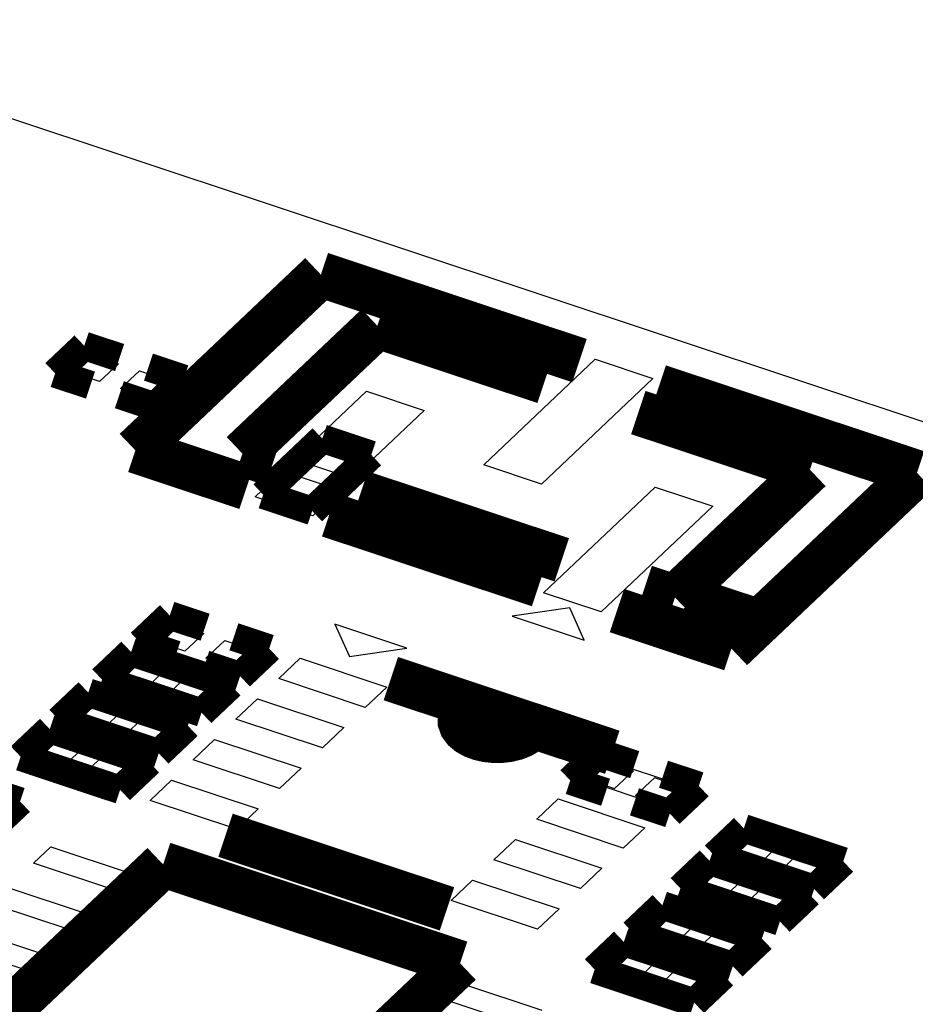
# Model space of a CAD drawing. Extents: x 0 to 1189, y 0 to 841.
# Tile 284 of 297: x 631.78 to 636.52, y 560.18 to 565.4. Entities that reach past the tile are written whole.
import ezdxf

# ---------------------------------------------------------------- set-up
doc = ezdxf.new("R2010")
doc.units = 0
doc.header["$LTSCALE"] = 65.395
doc.layers.get('0').update_dxf_attribs({"linetype": 'CONTINUOUS'})

msp = doc.modelspace()

# ---------------------------------------------------------------- linework, layer by layer
at = {"color": 7, "linetype": 'Continuous'}
for p, q in [((628.5175503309, 565.9422230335), (656.7063129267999, 556.5636913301)), ((632.0374745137, 563.5312676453), (632.1373907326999, 563.6259627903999)), ((632.1373907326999, 563.6259627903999), (632.2995610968, 563.5720079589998)), ((632.2995610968, 563.5720079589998), (632.1996448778, 563.4773128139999)), ((634.2361103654, 563.0358164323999), (634.8265243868, 563.5953786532)), ((634.8265243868, 563.5953786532), (635.1322178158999, 563.4936730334)), ((632.1996448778, 563.4773128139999), (632.0374745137, 563.5312676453)), ((632.310917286, 563.4402919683), (632.410833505, 563.5349871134)), ((632.410833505, 563.5349871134), (632.5730038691, 563.4810322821)), ((632.5730038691, 563.4810322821), (632.4730876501, 563.3863371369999)), ((635.1322178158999, 563.4936730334), (634.5418037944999, 562.9341108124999)), ((632.4730876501, 563.3863371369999), (632.310917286, 563.4402919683)), ((633.024887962, 562.8664488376), (633.6153019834, 563.4260110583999)), ((633.6153019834, 563.4260110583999), (633.9209954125, 563.3243054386)), ((633.9209954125, 563.3243054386), (633.3305813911, 562.7647432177)), ((634.5418037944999, 562.9341108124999), (634.2361103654, 563.0358164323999)), ((634.5533551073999, 562.3579207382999), (635.1437691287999, 562.9174829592)), ((635.1437691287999, 562.9174829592), (635.4494625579, 562.8157773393)), ((633.3305813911, 562.7647432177), (633.024887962, 562.8664488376)), ((635.4494625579, 562.8157773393), (634.8590485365, 562.2562151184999)), ((634.8590485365, 562.2562151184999), (634.5533551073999, 562.3579207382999)), ((634.691402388, 562.2779719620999), (634.3868028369, 562.2339298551)), ((634.7689196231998, 562.1067978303), (634.691402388, 562.2779719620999)), ((634.3868028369, 562.2339298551), (634.7689196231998, 562.1067978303)), ((632.4903561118, 562.1012145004), (632.5902723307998, 562.1959096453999)), ((632.5902723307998, 562.1959096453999), (632.7524426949, 562.1419548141)), ((633.4464063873, 562.1902067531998), (633.5239236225, 562.0190326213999)), ((633.8285231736, 562.0630747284), (633.4464063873, 562.1902067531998)), ((632.6525264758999, 562.0472596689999), (632.4903561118, 562.1012145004)), ((632.7524426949, 562.1419548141), (632.6525264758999, 562.0472596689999)), ((632.7637988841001, 562.0102388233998), (632.8637151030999, 562.1049339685)), ((632.8637151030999, 562.1049339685), (633.0258854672, 562.0509791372)), ((633.0258854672, 562.0509791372), (632.9259692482, 561.9562839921)), ((633.5239236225, 562.0190326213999), (633.8285231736, 562.0630747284)), ((632.2859820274, 561.9075198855), (632.3858982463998, 562.0022150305)), ((632.3858982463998, 562.0022150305), (632.5480686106, 561.9482601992)), ((632.9259692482, 561.9562839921), (632.7637988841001, 562.0102388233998)), ((633.1495072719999, 561.9022655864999), (633.26304843, 562.0098737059)), ((633.26304843, 562.0098737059), (633.7215885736, 561.8573152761)), ((632.5480686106, 561.9482601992), (632.4481523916, 561.8535650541)), ((632.4481523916, 561.8535650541), (632.2859820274, 561.9075198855)), ((632.5594247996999, 561.8165442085), (632.6593410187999, 561.9112393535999)), ((632.6593410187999, 561.9112393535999), (632.8215113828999, 561.8572845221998)), ((633.6080474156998, 561.7497071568), (633.1495072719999, 561.9022655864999)), ((632.8215113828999, 561.8572845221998), (632.7215951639, 561.7625893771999)), ((633.7215885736, 561.8573152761), (633.6080474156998, 561.7497071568)), ((632.0588997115, 561.6923036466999), (632.1588159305, 561.7869987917)), ((632.1588159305, 561.7869987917), (632.3209862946, 561.7330439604)), ((632.7215951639, 561.7625893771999), (632.5594247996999, 561.8165442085)), ((632.9224249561, 561.6870493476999), (633.0359661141, 561.7946574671)), ((633.0359661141, 561.7946574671), (633.4945062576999, 561.6420990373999)), ((632.2210700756, 561.6383488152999), (632.0588997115, 561.6923036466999)), ((632.3209862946, 561.7330439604), (632.2210700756, 561.6383488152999)), ((632.3323424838, 561.6013279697), (632.4322587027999, 561.6960231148)), ((632.4322587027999, 561.6960231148), (632.5944290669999, 561.6420682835)), ((633.3809650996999, 561.534490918), (632.9224249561, 561.6870493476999)), ((632.5944290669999, 561.6420682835), (632.4945128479, 561.5473731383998)), ((633.4945062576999, 561.6420990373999), (633.3809650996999, 561.534490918)), ((631.8545256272, 561.4986090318), (631.9544418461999, 561.5933041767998)), ((631.9544418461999, 561.5933041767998), (632.1166122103, 561.5393493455)), ((632.4945128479, 561.5473731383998), (632.3323424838, 561.6013279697)), ((632.6953426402, 561.471833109), (632.8088837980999, 561.5794412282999)), ((632.8088837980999, 561.5794412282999), (633.2674239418, 561.4268827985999)), ((632.1166122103, 561.5393493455), (632.0166959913, 561.4446542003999)), ((632.0166959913, 561.4446542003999), (631.8545256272, 561.4986090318)), ((632.1279683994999, 561.4076333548), (632.2278846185, 561.5023284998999)), ((632.2278846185, 561.5023284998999), (632.3900549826, 561.4483736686)), ((634.7441570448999, 561.3717182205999), (634.8576982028, 561.47932634)), ((634.8576982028, 561.47932634), (635.3162383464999, 561.3267679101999)), ((632.3900549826, 561.4483736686), (632.2901387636, 561.3536785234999)), ((633.1538827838, 561.3192746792), (632.6953426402, 561.471833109)), ((633.2674239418, 561.4268827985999), (633.1538827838, 561.3192746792)), ((632.2901387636, 561.3536785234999), (632.1279683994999, 561.4076333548)), ((635.2026971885, 561.2191597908), (634.7441570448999, 561.3717182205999)), ((632.4682603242, 561.2566168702), (632.5818014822, 561.3642249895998)), ((632.5818014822, 561.3642249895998), (633.0403416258, 561.2116665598)), ((635.3162383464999, 561.3267679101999), (635.2026971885, 561.2191597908)), ((634.5170747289, 561.1565019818), (634.6306158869, 561.2641101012)), ((634.6306158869, 561.2641101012), (635.0891560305, 561.1115516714)), ((632.9268004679, 561.1040584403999), (632.4682603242, 561.2566168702)), ((633.0403416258, 561.2116665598), (632.9268004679, 561.1040584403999)), ((634.9756148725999, 561.003943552), (634.5170747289, 561.1565019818)), ((635.0891560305, 561.1115516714), (634.9756148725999, 561.003943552)), ((635.5328808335, 560.9726454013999), (635.6327970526, 561.0673405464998)), ((635.6327970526, 561.0673405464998), (635.7949674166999, 561.0133857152)), ((631.8502979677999, 560.9242957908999), (631.9411308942, 561.0103822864)), ((631.9411308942, 561.0103822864), (632.3614593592, 560.8705370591)), ((634.289992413, 560.9412857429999), (634.403533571, 561.0488938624)), ((634.403533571, 561.0488938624), (634.8620737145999, 560.8963354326)), ((635.7949674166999, 561.0133857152), (635.6950511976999, 560.9186905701)), ((635.6950511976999, 560.9186905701), (635.5328808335, 560.9726454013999)), ((635.8063236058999, 560.8816697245), (635.9062398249, 560.9763648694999)), ((635.9062398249, 560.9763648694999), (636.068410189, 560.9224100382)), ((632.2706264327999, 560.7844505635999), (631.8502979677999, 560.9242957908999)), ((634.7485325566, 560.7887273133), (634.289992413, 560.9412857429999)), ((636.068410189, 560.9224100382), (635.96849397, 560.8277148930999)), ((632.3614593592, 560.8705370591), (632.2706264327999, 560.7844505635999)), ((634.8620737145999, 560.8963354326), (634.7485325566, 560.7887273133)), ((635.3512149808, 560.8004724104), (635.4511311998, 560.8951675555)), ((635.4511311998, 560.8951675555), (635.6133015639, 560.8412127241)), ((635.96849397, 560.8277148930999), (635.8063236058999, 560.8816697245)), ((631.7140485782, 560.7951660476), (632.1343770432, 560.6553208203)), ((634.0629100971, 560.7260695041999), (634.1764512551, 560.8336776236)), ((634.1764512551, 560.8336776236), (634.6349913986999, 560.6811191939)), ((635.5133853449, 560.7465175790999), (635.3512149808, 560.8004724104)), ((635.6133015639, 560.8412127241), (635.5133853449, 560.7465175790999)), ((635.6246577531, 560.7094967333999), (635.7245739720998, 560.8041918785)), ((635.7245739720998, 560.8041918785), (635.8867443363, 560.7502370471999)), ((635.8867443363, 560.7502370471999), (635.7868281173, 560.6555419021)), ((632.0435441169, 560.5692343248), (631.6232156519, 560.7090795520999)), ((634.5214502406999, 560.5735110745), (634.0629100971, 560.7260695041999)), ((635.7868281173, 560.6555419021), (635.6246577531, 560.7094967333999)), ((632.1343770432, 560.6553208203), (632.0435441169, 560.5692343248)), ((634.6349913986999, 560.6811191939), (634.5214502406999, 560.5735110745)), ((635.1014244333, 560.5637345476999), (635.2013406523, 560.6584296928)), ((635.2013406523, 560.6584296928), (635.3635110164, 560.6044748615)), ((635.3635110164, 560.6044748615), (635.2635947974, 560.5097797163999)), ((631.4869662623, 560.5799498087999), (631.9072947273, 560.4401045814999)), ((635.2635947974, 560.5097797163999), (635.1014244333, 560.5637345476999)), ((635.3748672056, 560.4727588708), (635.4747834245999, 560.5674540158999)), ((635.4747834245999, 560.5674540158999), (635.6369537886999, 560.5134991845)), ((631.8164618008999, 560.354018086), (631.3961333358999, 560.4938633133)), ((635.6369537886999, 560.5134991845), (635.5370375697, 560.4188040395)), ((631.9072947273, 560.4401045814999), (631.8164618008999, 560.354018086)), ((634.8970503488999, 560.3700399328), (634.996966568, 560.4647350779)), ((634.996966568, 560.4647350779), (635.1591369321, 560.4107802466)), ((635.5370375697, 560.4188040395), (635.3748672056, 560.4727588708)), ((635.1591369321, 560.4107802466), (635.0592207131, 560.3160851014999)), ((635.0592207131, 560.3160851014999), (634.8970503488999, 560.3700399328)), ((635.1704931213, 560.2790642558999), (635.2704093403, 560.3737594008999)), ((635.2704093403, 560.3737594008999), (635.4325797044, 560.3198045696)), ((634.0317262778, 560.1985244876), (634.1225592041, 560.2846109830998)), ((634.1225592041, 560.2846109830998), (634.5428876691, 560.1447657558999)), ((635.3326634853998, 560.2251094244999), (635.1704931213, 560.2790642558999)), ((635.4325797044, 560.3198045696), (635.3326634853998, 560.2251094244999)), ((634.4520547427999, 560.0586792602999), (634.0317262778, 560.1985244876))]:
    msp.add_line(p, q, dxfattribs=at)
at = {"color": 1, "linetype": 'Continuous'}
for p, q in [((633.3989230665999, 563.1335532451), (633.3025493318, 563.0422154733)), ((633.5670544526, 563.0776151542), (633.3989230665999, 563.1335532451)), ((633.3025493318, 563.0422154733), (633.4706807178, 562.9862773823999)), ((633.4706807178, 562.9862773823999), (633.5670544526, 563.0776151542)), ((633.2364229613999, 562.9795445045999), (633.1400492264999, 562.8882067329)), ((633.4045543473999, 562.9236064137), (633.2364229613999, 562.9795445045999)), ((633.1400492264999, 562.8882067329), (633.3081806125, 562.8322686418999)), ((633.3081806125, 562.8322686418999), (633.4045543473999, 562.9236064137)), ((634.8674696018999, 561.4673523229), (634.7675533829, 561.3726571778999)), ((635.029639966, 561.4133974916), (634.8674696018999, 561.4673523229)), ((634.7675533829, 561.3726571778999), (634.929723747, 561.3187023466)), ((634.929723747, 561.3187023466), (635.029639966, 561.4133974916)), ((635.1409123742, 561.376376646), (635.0409961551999, 561.2816815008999)), ((635.3030827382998, 561.3224218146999), (635.1409123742, 561.376376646)), ((635.2031665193, 561.2277266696), (635.3030827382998, 561.3224218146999)), ((635.0409961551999, 561.2816815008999), (635.2031665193, 561.2277266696))]:
    msp.add_line(p, q, dxfattribs=at)
at = {"color": 7, "linetype": 'Continuous'}
for points, const_width in [([(633.3727993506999, 564.0444965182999), (632.3893512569, 563.1124380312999)], 0.2416047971), ([(634.7433758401, 563.5884993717), (633.3727993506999, 564.0444965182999)], 0.2416047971), ([(633.6719285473, 563.7732475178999), (632.9567100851, 563.0954024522)], 0.2416047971), ([(634.5584394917, 563.4783012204), (633.6719285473, 563.7732475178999)], 0.2416047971), ([(632.1187865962, 563.667044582), (631.9643706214, 563.5206975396)], 0.1510030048), ([(632.3060238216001, 563.6047498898), (632.1187865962, 563.667044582)], 0.1510030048), ([(632.6461077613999, 563.4916023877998), (632.4588705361, 563.5538970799)], 0.1510030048), ([(631.9643706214, 563.5206975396), (632.1516078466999, 563.4584028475)], 0.1510030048), ([(632.4916917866, 563.3452553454), (632.6461077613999, 563.4916023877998)], 0.1510030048), ([(636.5319880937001, 562.9934197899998), (635.1632457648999, 563.4488067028)], 0.2416047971), ([(632.3044545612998, 563.4075500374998), (632.4916917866, 563.3452553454)], 0.1510030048), ([(635.9646292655, 563.0104553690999), (635.055191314, 563.3130295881)], 0.2416047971), ([(633.0669453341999, 562.8776366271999), (633.3803189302, 563.1746350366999)], 0.1510030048), ([(633.3803189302, 563.1746350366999), (633.6401583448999, 563.0881852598)], 0.1510030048), ([(632.3893512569, 563.1124380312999), (632.9791867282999, 562.9161970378)], 0.2416047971), ([(632.9567100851, 563.0954024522), (633.1171991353, 563.0420070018)], 0.2416047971), ([(633.6401583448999, 563.0881852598), (633.3267847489, 562.7911868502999)], 0.1510030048), ([(635.2494108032, 562.3326103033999), (635.9646292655, 563.0104553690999)], 0.2416047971), ([(635.5485399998, 562.061361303), (636.5319880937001, 562.9934197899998)], 0.2416047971), ([(633.5833816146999, 562.8869059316), (634.6494874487, 562.5322075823)], 0.2416047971), ([(633.3267847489, 562.7911868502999), (633.0669453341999, 562.8776366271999)], 0.1510030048), ([(633.4170161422, 562.7705291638), (634.5291288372, 562.4005241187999)], 0.2416047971), ([(635.088921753, 562.3860057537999), (635.2494108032, 562.3326103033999)], 0.2416047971), ([(635.4094230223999, 562.1558554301), (635.5522123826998, 562.2911834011)], 0.2416047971), ([(635.4152977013, 562.2953884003), (635.4339902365, 562.1815853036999)], 0.2416047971), ([(635.6284424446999, 562.2244741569), (635.4152977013, 562.2953884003)], 0.2416047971), ([(634.9421206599, 562.2631198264), (635.5485399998, 562.061361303)], 0.2416047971), ([(632.5716681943, 562.2369914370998), (632.4172522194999, 562.0906443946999)], 0.1510030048), ([(632.7589054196, 562.1746967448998), (632.5716681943, 562.2369914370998)], 0.1510030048), ([(635.4339902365, 562.1815853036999), (635.6284424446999, 562.2244741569)], 0.2416047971), ([(632.4172522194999, 562.0906443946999), (632.6044894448, 562.0283497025)], 0.1510030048), ([(633.0989893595, 562.0615492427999), (632.9117521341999, 562.1238439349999)], 0.1510030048), ([(632.3672941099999, 562.0432968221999), (632.2128781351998, 561.8969497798)], 0.1510030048), ([(632.8946152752, 561.8678546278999), (632.3672941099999, 562.0432968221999)], 0.1510030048), ([(632.9445733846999, 561.9152022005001), (633.0989893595, 562.0615492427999)], 0.1510030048), ([(632.7573361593, 561.9774968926), (632.9445733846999, 561.9152022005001)], 0.1510030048), ([(633.7436344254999, 561.9020860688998), (634.917038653, 561.5116890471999)], 0.2416047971), ([(632.2128781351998, 561.8969497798), (632.7401993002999, 561.7215075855)], 0.1510030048), ([(632.7401993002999, 561.7215075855), (632.8946152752, 561.8678546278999)], 0.1510030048), ([(632.1402117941, 561.8280805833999), (631.9857958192, 561.6817335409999)], 0.1510030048), ([(632.6675329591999, 561.6526383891), (632.1402117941, 561.8280805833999)], 0.1510030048), ([(634.1561634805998, 561.7552404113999), (634.1348323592, 561.7373342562), (634.119881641, 561.7170797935), (634.112337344, 561.6955736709), (634.1124275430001, 561.6740473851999), (634.1201518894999, 561.6525840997), (634.1352719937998, 561.6324140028), (634.1567526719, 561.6146279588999), (634.1845109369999, 561.5992946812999), (634.2171255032, 561.5873572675), (634.2526518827, 561.5793929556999), (634.2909528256, 561.5754325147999), (634.3299101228, 561.5758094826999), (634.3673348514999, 561.5803900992), (634.403082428, 561.5891566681), (634.4350619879, 561.601719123), (634.4620087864, 561.6175796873)], 0.2416047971), ([(631.9857958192, 561.6817335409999), (632.5131169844, 561.5062913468)], 0.1510030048), ([(634.4620087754, 561.6175796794), (634.4645075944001, 561.6194168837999), (634.4669375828, 561.6212830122), (634.469297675, 561.6231772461), (634.4715868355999, 561.6250987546), (634.4738040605, 561.6270466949), (634.4762182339, 561.629275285)], 0.2416047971), ([(631.9358377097, 561.6343859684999), (631.7814217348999, 561.4880389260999)], 0.1510030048), ([(632.4631588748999, 561.4589437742), (631.9358377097, 561.6343859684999)], 0.1510030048), ([(632.5131169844, 561.5062913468), (632.6675329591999, 561.6526383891)], 0.1510030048), ([(634.6944494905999, 561.3620870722), (634.8488654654, 561.5084341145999)], 0.1510030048), ([(634.8488654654, 561.5084341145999), (635.0361026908, 561.4461394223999)], 0.1510030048), ([(631.7814217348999, 561.4880389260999), (632.3087429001, 561.3125967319)], 0.1510030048), ([(632.3087429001, 561.3125967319), (632.4631588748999, 561.4589437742)], 0.1510030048), ([(631.7786302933, 561.2505382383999), (631.2513091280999, 561.4259804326)], 0.1510030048), ([(634.8816867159, 561.29979238), (634.6944494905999, 561.3620870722)], 0.1510030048), ([(635.1889494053, 561.3952866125), (635.3761866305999, 561.3329919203)], 0.1510030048), ([(635.3761866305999, 561.3329919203), (635.2217706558, 561.186644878)], 0.1510030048), ([(631.6242143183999, 561.104191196), (631.7786302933, 561.2505382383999)], 0.1510030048), ([(635.2217706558, 561.186644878), (635.0345334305, 561.2489395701)], 0.1510030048), ([(634.0408642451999, 560.6812987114), (632.8674600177, 561.0716957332)], 0.2416047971), ([(635.6141929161, 561.1084223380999), (635.4597769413, 560.9620752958)], 0.1510030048), ([(636.1415140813, 560.9329801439), (635.6141929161, 561.1084223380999)], 0.1510030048), ([(632.53675337, 560.9166014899), (631.601628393, 560.0303410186)], 0.2416047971), ([(634.1103102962, 560.3930718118), (632.53675337, 560.9166014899)], 0.2416047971), ([(635.4325270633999, 560.9362493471), (635.2781110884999, 560.7899023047)], 0.1510030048), ([(635.9598482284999, 560.7608071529), (635.4325270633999, 560.9362493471)], 0.1510030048), ([(635.4597769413, 560.9620752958), (635.9870981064, 560.7866331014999)], 0.1510030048), ([(635.9870981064, 560.7866331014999), (636.1415140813, 560.9329801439)], 0.1510030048), ([(635.2781110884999, 560.7899023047), (635.8054322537, 560.6144601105)], 0.1510030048), ([(635.8054322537, 560.6144601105), (635.9598482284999, 560.7608071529)], 0.1510030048), ([(635.1827365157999, 560.6995114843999), (635.028320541, 560.5531644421)], 0.1510030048), ([(635.7100576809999, 560.5240692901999), (635.1827365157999, 560.6995114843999)], 0.1510030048), ([(635.028320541, 560.5531644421), (635.5556417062, 560.3777222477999)], 0.1510030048), ([(635.5556417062, 560.3777222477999), (635.7100576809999, 560.5240692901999)], 0.1510030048), ([(634.9783624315, 560.5058168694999), (634.8239464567, 560.3594698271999)], 0.1510030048), ([(635.5056835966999, 560.3303746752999), (634.9783624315, 560.5058168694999)], 0.1510030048), ([(633.1751853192, 559.5068113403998), (634.1103102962, 560.3930718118)], 0.2416047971), ([(634.8239464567, 560.3594698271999), (635.3512676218, 560.1840276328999)], 0.1510030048), ([(635.3512676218, 560.1840276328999), (635.5056835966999, 560.3303746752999)], 0.1510030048)]:
    msp.add_lwpolyline(points, dxfattribs=dict(at, const_width=const_width))

doc.saveas('drawing.dxf')
